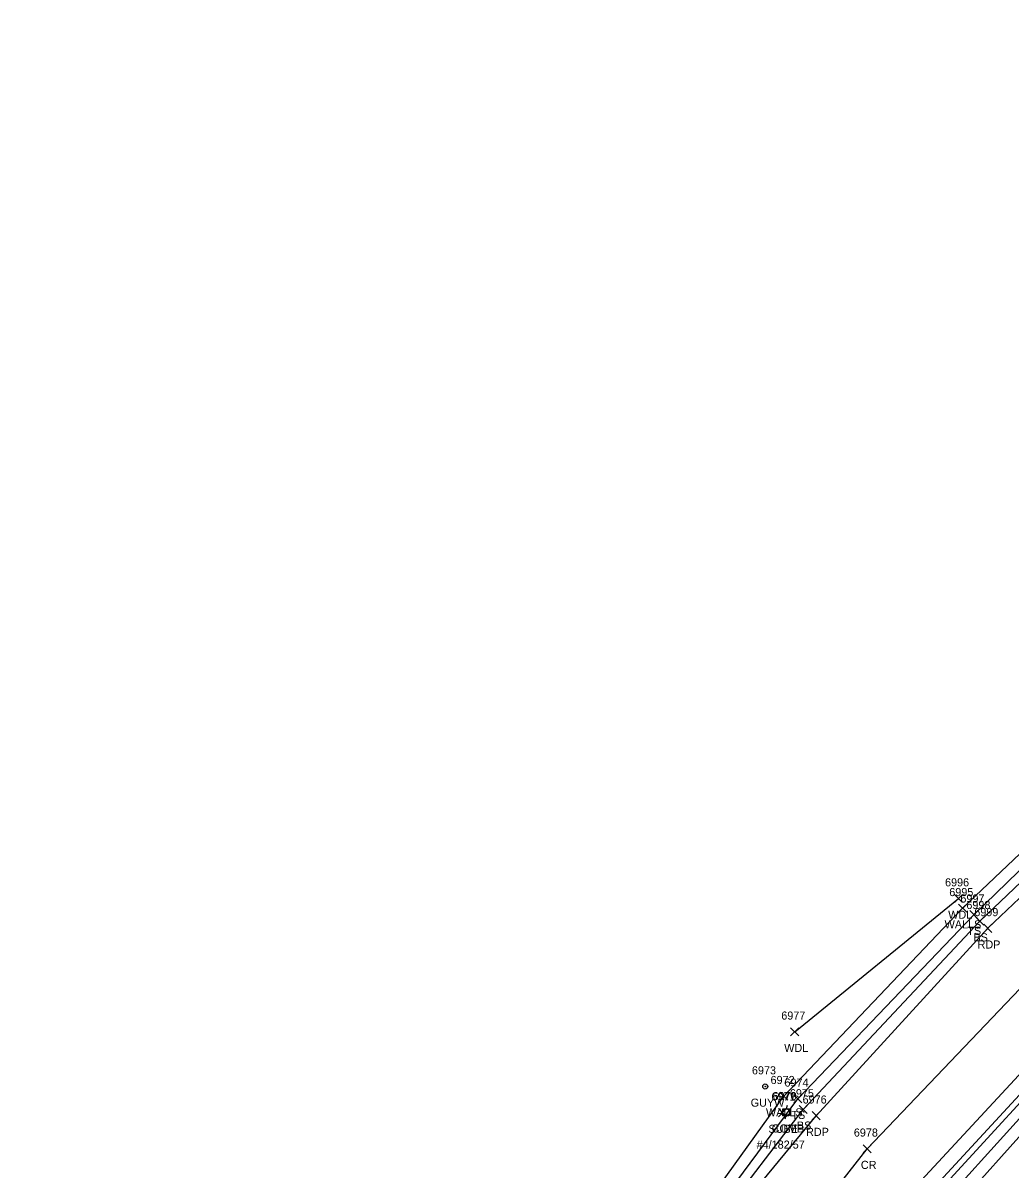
# Model space of a CAD drawing. Extents: x 1611797 to 1633212, y 298978 to 305475.
# Drawn here: x 1623730.3 to 1623974.4, y 304117.7 to 304401.2 of the extents above; entities that cross this region are included whole.
import ezdxf

# ---------------------------------------------------------------- set-up
doc = ezdxf.new("R2010")
doc.units = 0
for name, color, linetype in [('L_A', 7, 'Continuous'), ('L_I', 7, 'Continuous'), ('L_TIC', 7, 'Continuous'), ('LAWA', 7, 'Continuous'), ('LELB', 7, 'Continuous'), ('LWS', 7, 'Continuous'), ('P_A', 7, 'Continuous'), ('P_I', 7, 'Continuous'), ('P_TIC', 7, 'Continuous'), ('PET', 7, 'Continuous'), ('PRC', 7, 'Continuous'), ('U_A', 7, 'Continuous'), ('U_C', 7, 'Continuous'), ('U_I', 7, 'Continuous'), ('U_TIC', 7, 'Continuous'), ('UP', 7, 'Continuous'), ('UPGW', 7, 'Continuous')]:
    doc.layers.add(name, color=color, linetype=linetype)

msp = doc.modelspace()

# ---------------------------------------------------------------- linework, layer by layer
at = {"layer": 'L_TIC'}
for points in [[(1623960.64, 304183.63), (1623962.64, 304185.63)], [(1623962.64, 304183.63), (1623960.64, 304185.63)], [(1623961.64, 304181.22), (1623963.64, 304183.22)], [(1623963.64, 304181.22), (1623961.64, 304183.22)], [(1623964.39, 304179.63), (1623966.39, 304181.63)], [(1623966.39, 304179.63), (1623964.39, 304181.63)], [(1623965.86, 304178.03), (1623967.86, 304180.03)], [(1623967.86, 304178.03), (1623965.86, 304180.03)], [(1623920.1, 304150.68), (1623922.1, 304152.68)], [(1623922.1, 304150.68), (1623920.1, 304152.68)], [(1623917.45, 304134.75), (1623919.45, 304136.75)], [(1623919.45, 304134.75), (1623917.45, 304136.75)], [(1623920.89, 304134.11), (1623922.89, 304136.11)], [(1623922.89, 304134.11), (1623920.89, 304136.11)], [(1623922.22, 304131.47), (1623924.22, 304133.47)], [(1623924.22, 304131.47), (1623922.22, 304133.47)]]:
    msp.add_lwpolyline(points, dxfattribs=at)
at = {"layer": 'LAWA'}
msp.add_lwpolyline([(1623921.1, 304151.68), (1623961.64, 304184.63)], dxfattribs=at)
at = {"layer": 'LELB'}
for points in [[(1623853.02, 304048.84), (1623871.69, 304066.45), (1623900.2, 304105.81), (1623921.89, 304135.11), (1623965.39, 304180.63), (1623995.65, 304209.96), (1624034.32, 304242.74), (1624078.2, 304277.92), (1624080.58, 304281.57), (1624079.64, 304283.87)], [(1623859.31, 304049.34), (1623873.48, 304065.52), (1623902.17, 304104.9), (1623923.22, 304132.47), (1623966.86, 304179.03), (1623995.88, 304206.68), (1624035.9, 304241.13), (1624078.59, 304277.07), (1624082.66, 304281.77)], [(1623740.23, 303740.54), (1623735.95, 303738.13), (1623733.04, 303738.73), (1623730.26, 303741.26), (1623736.66, 303755.3), (1623756.47, 303795.98), (1623775.32, 303833.05), (1623795.61, 303873.89), (1623811.07, 303903.3), (1623831.07, 303937.59), (1623850.6, 303969.47), (1623881.4, 304014.8), (1623901.24, 304044.35), (1623930, 304082.68), (1623952.95, 304110.39), (1623992.55, 304153.19), (1624020.81, 304180.67), (1624058.38, 304214.54), (1624070.13, 304221.5)], [(1623733.78, 303740.47), (1623738.51, 303754.96), (1623759.12, 303794.85), (1623777.54, 303832.17), (1623797.8, 303872.86), (1623812.76, 303901.96), (1623832.53, 303936.61), (1623852.45, 303968.82), (1623883.01, 304013.7), (1623903, 304043.14), (1623931.54, 304080.8), (1623954.14, 304109.34), (1623993.44, 304152.2), (1624022.26, 304179.45), (1624060.69, 304212.27), (1624070.13, 304220.57)], [(1623733.78, 303740.47), (1623735.41, 303740.12), (1623741.31, 303753.52), (1623763.42, 303793.2), (1623780.16, 303829.64), (1623800.51, 303871.51), (1623815.19, 303900), (1623835, 303935.42), (1623854.96, 303967.29), (1623885.08, 304011.89), (1623905.91, 304041.32), (1623933.42, 304079.65), (1623956.31, 304107.74), (1623995.39, 304150.94), (1624023.82, 304177.46), (1624061.85, 304211.18), (1624071.01, 304219.63), (1624070.13, 304220.57)], [(1623840.63, 303933.04), (1623857.36, 303966.24), (1623887.8, 304009.35), (1623908, 304039.91), (1623936.29, 304076.6), (1623958.73, 304105.76), (1623997.87, 304149.47), (1624026.32, 304175.43), (1624063.15, 304209.38), (1624073.81, 304217.48), (1624072.56, 304218.74)]]:
    msp.add_lwpolyline(points, dxfattribs=at)
at = {"layer": 'LWS'}
msp.add_lwpolyline([(1623853.02, 304048.84), (1623868.94, 304068.24), (1623897.29, 304106.41), (1623918.45, 304135.75), (1623962.64, 304182.22), (1623995.85, 304213.69), (1624032.69, 304244.25), (1624078.15, 304281.19), (1624079.64, 304283.87)], dxfattribs=at)
at = {"layer": 'P_TIC'}
for points in [[(1623967.84, 304176.26), (1623969.84, 304178.26)], [(1623969.84, 304176.26), (1623967.84, 304178.26)], [(1623925.42, 304129.92), (1623927.42, 304131.92)], [(1623927.42, 304129.92), (1623925.42, 304131.92)], [(1623938.04, 304121.75), (1623940.04, 304123.75)], [(1623940.04, 304121.75), (1623938.04, 304123.75)]]:
    msp.add_lwpolyline(points, dxfattribs=at)
at = {"layer": 'PET'}
for points in [[(1623734.72, 303818.72), (1623741.35, 303832.79), (1623751.88, 303855.21), (1623768.06, 303888.23), (1623783.81, 303919.21), (1623803.8, 303953.17), (1623823.4, 303986.78), (1623844.63, 304021.43), (1623861.98, 304047.29), (1623874.41, 304064.9), (1623903.88, 304103.57), (1623926.42, 304130.92), (1623968.84, 304177.26), (1623998.66, 304205.49), (1624036.82, 304239.77), (1624084.71, 304279.03), (1624112.56, 304299.92), (1624120.23, 304305.61), (1624165.06, 304338.25), (1624214.6, 304372.95), (1624258.69, 304401.17)], [(1623753.98, 303796.37), (1623772.12, 303834.51), (1623792.43, 303875.75), (1623808.26, 303904.51), (1623828.44, 303938.4), (1623847.99, 303970.88), (1623878.6, 304016.89), (1623898.4, 304046.12), (1623927.58, 304084.75), (1623950.31, 304112.67), (1623990.12, 304155.59), (1624018.08, 304183.31), (1624056.52, 304216.58), (1624078.27, 304234.86), (1624102.63, 304254.08), (1624138.53, 304281.62), (1624179.36, 304312.24), (1624229.96, 304347.62)]]:
    msp.add_lwpolyline(points, dxfattribs=at)
at = {"layer": 'PRC'}
msp.add_lwpolyline([(1623741.55, 303802.02), (1623760.52, 303841.05), (1623780.51, 303881.51), (1623815.97, 303945.98), (1623835.49, 303978.53), (1623866.25, 304025.48), (1623886.62, 304054.99), (1623916.18, 304093.56), (1623939.04, 304122.75), (1623980.27, 304165.88), (1624008.94, 304194.69), (1624046.78, 304227.75), (1624094.29, 304266.19), (1624129.15, 304293.39), (1624172.24, 304325.39), (1624222.29, 304360.15)], dxfattribs=at)
at = {"layer": 'U_TIC'}
for points in [[(1623917.1, 304130.67), (1623919.1, 304132.67)], [(1623919.1, 304130.67), (1623917.1, 304132.67)]]:
    msp.add_lwpolyline(points, dxfattribs=at)
at = {"layer": 'UP'}
for p, q in [((1623918.2, 304130.94), (1623918.2, 304132.6)), ((1623918.2, 304132.6), (1623919.86, 304132.6)), ((1623919.28, 304133.44), (1623919.03, 304132.6)), ((1623919.03, 304131.77), (1623919.03, 304131.77)), ((1623919.86, 304132.6), (1623919.86, 304130.94)), ((1623919.86, 304130.94), (1623918.2, 304130.94)), ((1623918.78, 304130.1), (1623919.03, 304130.94))]:
    msp.add_line(p, q, dxfattribs=at)
msp.add_circle((1623919.03, 304131.77), 0.833, dxfattribs=at)
at = {"layer": 'UPGW'}
for radius in [0.625, 0.0833]:
    msp.add_circle((1623913.83, 304138.14), radius, dxfattribs=at)

# ---------------------------------------------------------------- texts
at = {"layer": 'L_A'}
for s, p in [('WDL', (1623959.06, 304179.63)), ('WALLS', (1623958.18, 304177.22)), ('TS', (1623963.8, 304175.63)), ('BS', (1623965.3, 304174.03)), ('WDL', (1623918.51, 304146.68)), ('WALLS', (1623913.99, 304130.75)), ('TS', (1623920.3, 304130.11)), ('BS', (1623921.66, 304127.47))]:
    msp.add_text(s, height=2, dxfattribs=at).set_placement(p)
at = {"layer": 'L_I'}
for s, p in [('6996', (1623958.28, 304187.63)), ('6995', (1623959.33, 304185.22)), ('6997', (1623962.08, 304183.63)), ('6998', (1623963.55, 304182.03)), ('6977', (1623917.79, 304154.68)), ('6972', (1623915.14, 304138.75)), ('6974', (1623918.58, 304138.11)), ('6975', (1623919.91, 304135.47))]:
    msp.add_text(s, height=2, dxfattribs=at).set_placement(p)
at = {"layer": 'P_A'}
for s, p in [('RDP', (1623966.33, 304172.26)), ('RDP', (1623923.91, 304125.92)), ('CR', (1623937.47, 304117.75))]:
    msp.add_text(s, height=2, dxfattribs=at).set_placement(p)
at = {"layer": 'P_I'}
for s, p in [('6999', (1623965.52, 304180.26)), ('6976', (1623923.06, 304133.92)), ('6978', (1623935.73, 304125.75))]:
    msp.add_text(s, height=2, dxfattribs=at).set_placement(p)
at = {"layer": 'U_A'}
for s, p in [('GUYW', (1623910.23, 304133.14)), ('SUBE', (1623914.63, 304126.67)), ('COMB', (1623915.42, 304126.77))]:
    msp.add_text(s, height=2, dxfattribs=at).set_placement(p)
at = {"layer": 'U_C'}
msp.add_text('#4/182/57', height=2, dxfattribs=at).set_placement((1623911.69, 304122.77))
at = {"layer": 'U_I'}
for s, p in [('6973', (1623910.53, 304141.14)), ('6971', (1623915.36, 304134.67)), ('6970', (1623915.64, 304134.77))]:
    msp.add_text(s, height=2, dxfattribs=at).set_placement(p)

doc.saveas('drawing.dxf')
